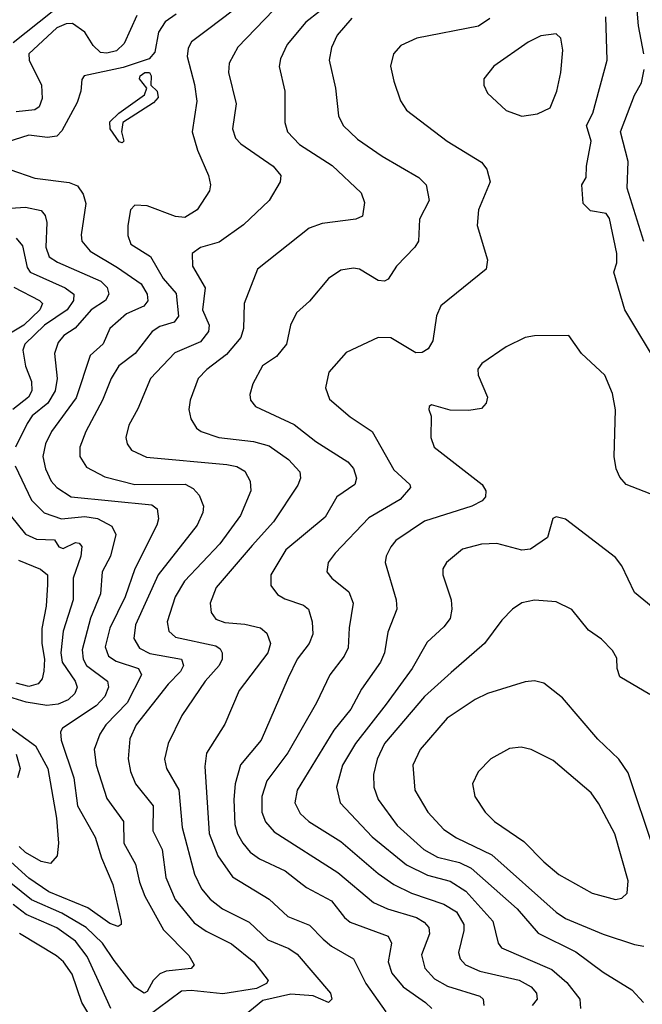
# Model space of a CAD drawing. Extents: x 1308313 to 1441400, y 959662 to 1036319.
# Tile 626 of 656: x 1388506 to 1390500, y 1007539 to 1010695. Entities that reach past the tile are written whole.
import ezdxf

# ---------------------------------------------------------------- set-up
doc = ezdxf.new("R2010")
doc.units = 0

msp = doc.modelspace()

# ---------------------------------------------------------------- linework, layer by layer
at = {"layer": '0CON10XD'}
for points in [[(1389230.9, 1010755), (1389108.2, 1010661.8), (1389056.2, 1010623.8), (1389046.3, 1010603.7), (1389043, 1010577), (1389066.6, 1010486.6), (1389073.3, 1010433.3), (1389059.2, 1010335), (1389076.2, 1010276.2), (1389111.2, 1010195), (1389117.3, 1010165), (1389113.7, 1010146.3), (1389075, 1010085.6), (1389035, 1010060.4), (1389005, 1010063.8), (1388915, 1010097.6), (1388875, 1010100.6), (1388861.5, 1010085), (1388852.7, 1010035), (1388852.5, 1010002.5), (1388862.7, 1009975), (1388925.5, 1009935.5), (1388966.2, 1009865), (1389007, 1009817), (1389015.2, 1009744.8), (1389001.5, 1009725), (1388955, 1009711), (1388930.4, 1009695), (1388875.8, 1009624.2), (1388824.2, 1009585), (1388798.8, 1009545), (1388771.2, 1009475), (1388717.6, 1009375), (1388699.1, 1009325), (1388699.3, 1009295), (1388720.4, 1009260.4), (1388778.9, 1009228.9), (1388875.2, 1009205.2), (1389036, 1009206), (1389062.2, 1009192.2), (1389080.9, 1009170.9), (1389094.7, 1009135), (1389093.4, 1009115), (1389074.6, 1009075), (1388950.2, 1008915), (1388877.3, 1008755), (1388871.5, 1008711.5), (1388890.2, 1008680.2), (1388923.5, 1008663.5), (1389024.4, 1008645), (1389030.9, 1008625), (1389021.4, 1008605), (1388981.9, 1008565), (1388879.7, 1008435), (1388859.5, 1008389.5), (1388854.1, 1008325.9), (1388861.1, 1008285), (1388877.2, 1008245), (1388933.8, 1008175), (1388932.4, 1008095), (1388962.5, 1008035), (1388974.8, 1007945), (1389004.3, 1007874.3), (1389065, 1007800.3), (1389103.6, 1007773.6), (1389185, 1007732.5), (1389256.2, 1007675), (1389302.5, 1007615), (1389296.7, 1007605), (1389265, 1007589), (1389157.3, 1007572.7), (1389055, 1007582.9), (1389025, 1007580.7), (1388875, 1007470)], [(1389510.6, 1010755), (1389423.3, 1010686.7), (1389362.5, 1010615), (1389341.3, 1010568.7), (1389337.1, 1010545), (1389355.4, 1010465), (1389355.5, 1010365), (1389363.6, 1010335), (1389402.7, 1010295), (1389507.2, 1010227.2), (1389599.6, 1010139.6), (1389611.2, 1010108.8), (1389603.8, 1010065), (1389582.5, 1010055), (1389475, 1010041.2), (1389433.7, 1010026.3), (1389268.1, 1009895), (1389225.3, 1009784.7), (1389223.2, 1009705), (1389215, 1009676.4), (1389168.9, 1009621.1), (1389106.1, 1009573.9), (1389078.2, 1009545), (1389052.1, 1009475), (1389048.5, 1009445), (1389054.4, 1009415), (1389073.1, 1009385), (1389087.1, 1009375), (1389143.8, 1009355), (1389255, 1009342.3), (1389305, 1009329.3), (1389367.1, 1009285), (1389403.1, 1009245), (1389406.2, 1009225), (1389397.3, 1009202.7), (1389318.8, 1009085), (1389251, 1009009), (1389136.1, 1008875), (1389116.2, 1008825), (1389119.1, 1008795), (1389135, 1008772.7), (1389163, 1008763), (1389227.3, 1008757.3), (1389277.1, 1008745), (1389297.9, 1008727.9), (1389310, 1008695), (1389300.7, 1008665), (1389209.6, 1008545), (1389163.7, 1008436.4), (1389105, 1008344), (1389098.9, 1008301.1), (1389113.2, 1008086.8), (1389140.5, 1008015), (1389187.8, 1007947.8), (1389305, 1007875.9), (1389365, 1007820.7), (1389435, 1007792.8), (1389478, 1007748), (1389505, 1007724.7), (1389575, 1007684.4), (1389614.8, 1007605), (1389678.7, 1007515)], [(1390505.6, 1010585.6), (1390488.8, 1010675), (1390481.4, 1010765)], [(1389007.6, 1010712.4), (1388972.5, 1010687.5), (1388950.7, 1010655), (1388939.3, 1010590.7), (1388921, 1010569), (1388838.2, 1010541.8), (1388712.9, 1010515), (1388705, 1010503.3), (1388701.8, 1010465), (1388690.3, 1010429.7), (1388641.5, 1010338.5), (1388625, 1010321.8), (1388595, 1010317.5), (1388535, 1010324.1), (1388465, 1010302.3)], [(1388610, 1010720), (1388485, 1010620.6)], [(1388881.8, 1010708.2), (1388841.3, 1010618.7), (1388816.5, 1010595), (1388785, 1010587.4), (1388765, 1010589.6), (1388742.1, 1010612.1), (1388714.7, 1010655), (1388675, 1010682.5), (1388655, 1010681.4), (1388625, 1010668.4), (1388535.2, 1010585), (1388536.9, 1010565), (1388575.9, 1010485), (1388578, 1010442), (1388568.4, 1010415), (1388555, 1010405.7), (1388495, 1010399.4)], [(1389318.9, 1010725), (1389205, 1010606.4), (1389176.9, 1010555), (1389175.4, 1010525), (1389200, 1010425), (1389187.9, 1010345), (1389197.5, 1010315), (1389215, 1010296.4), (1389318.2, 1010225), (1389342.5, 1010195), (1389341.1, 1010175), (1389305.6, 1010115), (1389222.8, 1010037.2), (1389145, 1009981.5), (1389085, 1009964.5), (1389058.5, 1009945), (1389059.6, 1009905), (1389100.3, 1009835), (1389092, 1009765), (1389113.1, 1009715), (1389111.1, 1009695), (1389085, 1009662.1), (1389003.1, 1009626.9), (1388925.4, 1009545), (1388885, 1009447.1), (1388855.4, 1009395), (1388846.4, 1009355), (1388850, 1009335), (1388864.4, 1009315), (1388912.6, 1009292.6), (1389169.4, 1009269.4), (1389202.2, 1009262.2), (1389227.6, 1009247.6), (1389244.6, 1009215), (1389246.5, 1009185), (1389213.7, 1009105), (1389147.6, 1009015), (1389034.2, 1008895), (1389003.9, 1008845), (1388978.4, 1008765), (1388983.8, 1008735), (1389005.2, 1008715.2), (1389135, 1008687.5), (1389148.6, 1008678.6), (1389155.3, 1008665), (1389155.3, 1008645), (1389144.7, 1008625), (1389100.8, 1008575), (1389026, 1008465), (1388982, 1008375), (1388970.3, 1008325), (1388976.1, 1008295), (1389015.9, 1008225.9), (1389026.5, 1008105), (1389066.4, 1007956.4), (1389088.5, 1007908.5), (1389115.9, 1007875.9)], [(1389570.1, 1010699.9), (1389522.7, 1010645), (1389504.6, 1010605), (1389497.1, 1010565), (1389517.9, 1010475), (1389526.9, 1010386.9), (1389542.2, 1010355), (1389588.8, 1010311.2), (1389667.3, 1010257.3), (1389785, 1010188.8), (1389808.5, 1010165), (1389817.3, 1010115), (1389786.9, 1010055), (1389783.6, 1009985), (1389771.9, 1009965), (1389713.3, 1009905), (1389686.8, 1009863.2), (1389675, 1009856.9), (1389655, 1009858.9), (1389595, 1009894.5), (1389575, 1009898.5), (1389535, 1009892.2), (1389495.8, 1009865), (1389435, 1009792.9), (1389393.3, 1009755), (1389373.8, 1009715), (1389360.8, 1009655), (1389328.5, 1009615), (1389283.6, 1009585), (1389252.7, 1009527.3), (1389243.4, 1009493.4), (1389245.6, 1009475), (1389261.4, 1009455), (1389385, 1009397.2), (1389455, 1009342.2), (1389557, 1009277), (1389575.7, 1009255.7), (1389585.4, 1009225), (1389579.6, 1009205), (1389521.8, 1009165), (1389485, 1009100.4), (1389359.2, 1008995), (1389311.2, 1008915), (1389310.7, 1008880.7), (1389331.9, 1008851.9), (1389355, 1008837.9), (1389415, 1008818), (1389431.2, 1008805), (1389443.5, 1008765), (1389444.7, 1008725), (1389433.4, 1008695), (1389395.3, 1008645), (1389365.9, 1008585), (1389280, 1008385), (1389214, 1008306), (1389196.7, 1008245), (1389192, 1008195), (1389195.7, 1008115), (1389203.8, 1008085), (1389220.8, 1008055), (1389245, 1008026.8), (1389274.5, 1008005), (1389356.2, 1007966.2), (1389401.5, 1007931.5), (1389425, 1007912.9), (1389505, 1007870.6), (1389546.6, 1007816.6), (1389565, 1007801.6), (1389686.9, 1007756.9), (1389697.3, 1007735), (1389687, 1007675), (1389698.1, 1007638.1), (1389734.3, 1007594.3), (1389806.2, 1007545), (1389826, 1007525)], [(1390011.8, 1010698.2), (1389976, 1010674), (1389778, 1010635), (1389727.6, 1010612.4), (1389703.1, 1010585), (1389694.4, 1010545.6), (1389705, 1010497.5), (1389725.6, 1010435), (1389745, 1010404.2), (1389875.7, 1010305), (1389985, 1010238.1), (1390002.9, 1010215), (1390013.1, 1010175), (1389975.6, 1010085), (1389971.9, 1010035), (1390004.2, 1009925), (1390000.8, 1009895), (1389855, 1009778), (1389841.8, 1009745), (1389829.6, 1009665), (1389815, 1009639.4), (1389795, 1009627.8), (1389775, 1009626.4), (1389695, 1009675.4), (1389655, 1009676.5), (1389551.7, 1009628.3), (1389496.9, 1009565), (1389485.6, 1009515), (1389498.8, 1009478.8), (1389565, 1009421.8), (1389635.5, 1009375), (1389705, 1009251.5), (1389755.5, 1009205), (1389758.2, 1009195), (1389725, 1009156.9), (1389625, 1009097.7), (1389516.8, 1008985), (1389493.8, 1008955), (1389490.5, 1008925), (1389505.6, 1008905), (1389560.5, 1008860.5), (1389574.6, 1008825), (1389561.3, 1008745), (1389558.5, 1008681.5), (1389546, 1008655), (1389499.3, 1008595), (1389456.7, 1008505), (1389365, 1008344.6), (1389298.3, 1008255), (1389281.6, 1008205), (1389281.4, 1008155), (1389293.2, 1008123.2), (1389321.7, 1008091.7), (1389525, 1007961.4), (1389640, 1007865), (1389684.6, 1007844.6), (1389777.1, 1007817.1), (1389802.2, 1007802.2), (1389816.6, 1007785), (1389818.9, 1007765), (1389792.9, 1007697.1), (1389803.6, 1007655), (1389835, 1007620), (1389876.6, 1007596.6), (1389980, 1007565), (1389990.5, 1007555), (1389993.1, 1007535)], [(1390558.8, 1009575), (1390444.7, 1009765), (1390409.5, 1009885), (1390418.9, 1009915), (1390418.8, 1009945), (1390395, 1010057.5), (1390385, 1010073.3), (1390335, 1010082.5), (1390311.2, 1010105), (1390306.7, 1010165), (1390321.2, 1010188.8), (1390321.8, 1010225), (1390336.8, 1010305), (1390321.8, 1010355), (1390341.8, 1010395), (1390387.8, 1010565), (1390384.2, 1010704.2)], [(1390115, 1010385.5), (1390165, 1010393.2), (1390205, 1010412), (1390227.1, 1010465), (1390240, 1010525), (1390246.4, 1010596.4), (1390240, 1010635), (1390225, 1010649.2), (1390175, 1010642.9), (1390135, 1010622.9), (1390025, 1010545.8), (1389992.5, 1010505), (1389992.5, 1010485), (1390005, 1010458.8), (1390065, 1010403.1), (1390115, 1010385.5)], [(1388835, 1010300), (1388825, 1010303.3), (1388796.2, 1010345), (1388795, 1010367.5), (1388823.3, 1010395), (1388905.7, 1010454.3), (1388913.3, 1010475), (1388890, 1010505), (1388892, 1010515), (1388907.5, 1010525), (1388922.5, 1010525), (1388927.5, 1010515), (1388926.2, 1010485), (1388946.5, 1010465), (1388949.5, 1010445), (1388935, 1010428.6), (1388836.7, 1010365), (1388832.5, 1010335), (1388840, 1010305), (1388835, 1010300)], [(1390505, 1009983.8), (1390452.2, 1010155), (1390455, 1010240), (1390430.9, 1010335), (1390475, 1010453.1), (1390497.9, 1010492.1), (1390506.4, 1010535)], [(1388475, 1010214.5), (1388555, 1010186.6), (1388665, 1010172.5), (1388691.6, 1010161.6), (1388710, 1010135), (1388718.2, 1010105), (1388702.8, 1010005), (1388704.8, 1009984.8), (1388732.2, 1009952.2), (1388820, 1009900)], [(1388445, 1010088.4), (1388525, 1010093.8), (1388575, 1010082.9), (1388587.5, 1010067.5), (1388593.5, 1010045), (1388589.5, 1009965), (1388600.7, 1009935), (1388627.1, 1009917.1), (1388766.1, 1009856.1), (1388786, 1009836), (1388791.7, 1009815), (1388780.8, 1009795), (1388735, 1009764.8), (1388684.3, 1009705.7), (1388647.3, 1009682.7), (1388629.9, 1009660.1), (1388617.9, 1009625), (1388626, 1009545), (1388620.4, 1009505), (1388596.8, 1009465), (1388546.6, 1009425), (1388529.8, 1009400.2), (1388493.1, 1009325)], [(1388495, 1009994.2), (1388515, 1009970), (1388530.5, 1009900.5), (1388539.5, 1009885), (1388652.3, 1009835), (1388679.3, 1009815), (1388678.4, 1009795), (1388657.9, 1009765), (1388585.6, 1009715), (1388522.9, 1009655), (1388516.7, 1009635), (1388524.5, 1009584.5)], [(1388820, 1009900), (1388895, 1009847.5), (1388914.8, 1009815), (1388916.5, 1009793.5), (1388904, 1009776), (1388848.3, 1009751.7), (1388795.4, 1009705), (1388773.9, 1009656.1), (1388731.9, 1009618.1), (1388687.4, 1009482.6), (1388608.1, 1009375), (1388588.4, 1009335), (1388580.8, 1009295), (1388588.4, 1009255), (1388607.1, 1009215), (1388625.4, 1009195), (1388671.1, 1009165), (1388929.5, 1009139.5), (1388946.5, 1009126.5), (1388950.4, 1009095), (1388945.3, 1009075), (1388875.2, 1008935), (1388844, 1008845), (1388795.1, 1008744.9), (1388779.6, 1008685), (1388790.3, 1008655), (1388815, 1008638.5), (1388886.7, 1008615), (1388896.8, 1008595), (1388850, 1008505), (1388782.3, 1008435), (1388763.1, 1008405), (1388745.3, 1008355), (1388751.1, 1008305), (1388785, 1008198.9), (1388839.2, 1008125), (1388839.5, 1008055), (1388877.5, 1007987.5), (1388890.1, 1007930.1), (1388907.6, 1007885), (1388967.2, 1007777.2), (1389048.2, 1007695), (1389065.6, 1007665), (1389056, 1007654), (1388975.2, 1007644.8), (1388955, 1007636.9), (1388934.2, 1007615), (1388915, 1007580), (1388905, 1007574.6), (1388875, 1007593.3), (1388808.8, 1007678.8), (1388771, 1007735), (1388719.1, 1007785), (1388641.3, 1007831.3), (1388543.9, 1007873.9), (1388477.5, 1007927.5)], [(1388487.6, 1009837.6), (1388570, 1009795), (1388579.2, 1009785), (1388570.9, 1009765), (1388519.3, 1009715), (1388435, 1009665.6)], [(1390545, 1009167.5), (1390449.2, 1009205), (1390428.1, 1009228.1), (1390416.5, 1009255), (1390410.4, 1009295), (1390414.4, 1009444.4), (1390405, 1009496.7), (1390380.8, 1009555), (1390305.8, 1009625), (1390265, 1009682), (1390155, 1009681.4), (1390125, 1009675.7), (1390065, 1009645.7), (1389987, 1009593), (1389974.2, 1009575), (1389974.3, 1009555.7), (1390004.5, 1009485), (1390000.6, 1009465), (1389985, 1009448.9), (1389945, 1009441.8), (1389885, 1009442.9), (1389825, 1009460), (1389817.5, 1009455), (1389816.7, 1009445), (1389824.1, 1009424.1), (1389822.9, 1009355), (1389834.2, 1009325), (1389988.1, 1009205), (1389999.4, 1009185), (1389998.1, 1009165), (1389987.3, 1009152.7), (1389954, 1009135), (1389803.2, 1009086.8), (1389711.5, 1009025), (1389695.5, 1009005), (1389680, 1008975), (1389677.3, 1008955), (1389712.3, 1008835), (1389714.5, 1008805), (1389685, 1008732), (1389675.2, 1008664.8), (1389662.4, 1008635), (1389601.5, 1008548.5), (1389567.4, 1008485), (1389512.1, 1008417.9), (1389395.3, 1008225), (1389387.5, 1008185), (1389405, 1008150), (1389432.1, 1008125), (1389535, 1008060.5), (1389655, 1007957.6), (1389705, 1007923.3), (1389761.5, 1007895), (1389865, 1007859.8), (1389905, 1007835.2), (1389928.8, 1007795), (1389929.2, 1007775), (1389911.6, 1007705), (1389916.8, 1007685), (1389934.5, 1007665), (1389980, 1007645), (1390106, 1007616), (1390144.6, 1007595), (1390161.5, 1007575), (1390163.6, 1007555), (1390148.2, 1007535)], [(1388524.5, 1009584.5), (1388543.7, 1009535), (1388544.8, 1009505), (1388534.8, 1009485), (1388484.4, 1009445)], [(1388491.7, 1009265), (1388544.2, 1009154.2), (1388585, 1009113.7), (1388640, 1009095), (1388715, 1009101.9), (1388755, 1009095.6), (1388801.3, 1009071.3), (1388814.7, 1009044.7), (1388797.4, 1008975), (1388770, 1008925), (1388765, 1008854), (1388733.1, 1008776.9), (1388705.9, 1008675), (1388709.1, 1008645), (1388720, 1008625), (1388787.2, 1008575), (1388790.5, 1008555), (1388779.2, 1008525), (1388750.8, 1008495), (1388643.6, 1008423.6), (1388637.4, 1008412.6), (1388639.5, 1008385), (1388679.4, 1008265), (1388691.3, 1008175), (1388748.2, 1008075), (1388768.4, 1008008.4), (1388805, 1007922.5), (1388831.2, 1007805), (1388831.1, 1007795), (1388821.5, 1007788.5), (1388795, 1007798.1), (1388725, 1007848.1), (1388599.2, 1007899.2), (1388535, 1007943.3), (1388478, 1007995)], [(1388476.2, 1009106.2), (1388525, 1009045.4), (1388559.9, 1009029.9), (1388617.5, 1009027.5), (1388631.4, 1009005), (1388645, 1008999.4), (1388685, 1009019.1), (1388697, 1009017), (1388705, 1009006), (1388702, 1008975), (1388677.4, 1008905), (1388677.9, 1008835), (1388645.2, 1008735), (1388638.3, 1008665), (1388642.4, 1008635), (1388683.9, 1008575), (1388690, 1008555), (1388682.5, 1008535), (1388661.6, 1008515), (1388629.3, 1008500.7), (1388593.7, 1008496.3), (1388527.3, 1008507.3), (1388458.1, 1008528.2)], [(1390535, 1008809.5), (1390475, 1008858.6), (1390434.7, 1008944.7), (1390415, 1008970.8), (1390255, 1009094), (1390225, 1009101.2), (1390214.1, 1009095.9), (1390197.1, 1009035), (1390142.2, 1008997.8), (1390115, 1008994.1), (1390035, 1009015.4), (1389985, 1009013.1), (1389925, 1008997.8), (1389873.1, 1008955), (1389861.9, 1008935), (1389861.1, 1008915), (1389888.2, 1008835), (1389890.4, 1008805), (1389884.7, 1008775.3), (1389865, 1008748.9), (1389810.9, 1008699.1), (1389763.6, 1008615), (1389679.6, 1008500.4), (1389581.9, 1008375), (1389540.3, 1008305), (1389520.9, 1008235), (1389532.5, 1008185), (1389635.1, 1008075.1), (1389745.7, 1007985.7), (1389812.3, 1007952.3), (1389885, 1007933.7), (1389935, 1007901.7), (1390021.7, 1007805), (1390038.9, 1007735), (1390049.5, 1007719.5), (1390210.8, 1007650.8), (1390258.5, 1007608.5), (1390300, 1007555), (1390302.5, 1007525)], [(1388502.7, 1008962.7), (1388573.3, 1008933.3), (1388595.4, 1008915), (1388595.5, 1008884.5), (1388590.8, 1008815), (1388577.1, 1008742.9), (1388577.2, 1008695), (1388586.2, 1008645), (1388583.9, 1008606.1), (1388578, 1008582), (1388565, 1008566.4), (1388535, 1008557.1), (1388495, 1008567.8)], [(1390525, 1008531.4), (1390428.6, 1008588.6), (1390419.5, 1008615), (1390418.6, 1008648.6), (1390405, 1008672.9), (1390369.4, 1008709.4), (1390328.3, 1008738.3), (1390275, 1008804.3), (1390225, 1008829.2), (1390155, 1008834.3), (1390115, 1008825.6), (1390085, 1008805.7), (1390050.2, 1008769.8), (1389995.5, 1008695), (1389888, 1008602), (1389803.1, 1008525), (1389674.8, 1008375), (1389651.7, 1008325), (1389639.4, 1008275), (1389640.9, 1008235), (1389654.4, 1008195.6), (1389715, 1008112), (1389800.4, 1008035), (1389845, 1008010.6), (1389915, 1007993.3), (1389952, 1007975), (1390099.7, 1007845), (1390166.6, 1007766.6), (1390287.4, 1007707.4), (1390375, 1007642), (1390466.7, 1007585), (1390504.3, 1007545)], [(1390537.2, 1008035), (1390455, 1008280.8), (1390425.6, 1008325), (1390358.5, 1008388.5), (1390245, 1008521.4), (1390185, 1008568.1), (1390155.6, 1008575.6), (1390125, 1008572.2), (1390005, 1008534.6), (1389965, 1008516.2), (1389875, 1008456.2), (1389788.5, 1008355), (1389765.4, 1008305), (1389771.5, 1008225), (1389813.9, 1008155), (1389865, 1008098.7), (1389905, 1008071.9), (1390018.4, 1008018.4), (1390224.6, 1007834.6), (1390254.3, 1007814.3), (1390375, 1007763.4), (1390475, 1007730.7), (1390505, 1007725.4)], [(1388463.6, 1008435), (1388556.9, 1008366.9), (1388596.3, 1008295), (1388624.4, 1008135), (1388630.4, 1008055), (1388625.8, 1008014.2), (1388605, 1007990.6), (1388575, 1007996.9), (1388525, 1008025.9), (1388504.9, 1008045)], [(1388495, 1008340.9), (1388507.3, 1008295), (1388498.8, 1008265)], [(1390415, 1007874.6), (1390435, 1007879.4), (1390452.5, 1007895), (1390455.5, 1007935), (1390412.2, 1008085), (1390361.8, 1008181.8), (1390336.6, 1008216.6), (1390215, 1008320), (1390145, 1008355.6), (1390113, 1008363), (1390075, 1008358.6), (1390015, 1008326), (1389975, 1008283.8), (1389957.1, 1008245), (1389964.4, 1008205), (1389997.5, 1008155), (1390026.7, 1008125), (1390120.8, 1008060.8), (1390184.6, 1007995), (1390233.5, 1007955), (1390340, 1007895), (1390415, 1007874.6)], [(1389115.9, 1007875.9), (1389155.5, 1007845), (1389241.8, 1007801.8), (1389301.5, 1007745), (1389367.9, 1007717.9), (1389395, 1007700), (1389501.5, 1007575), (1389505.6, 1007555), (1389495.6, 1007544.4), (1389445.8, 1007565.8), (1389375, 1007571.6), (1389285, 1007551), (1389225, 1007501.6)], [(1388798.1, 1007525), (1388753.4, 1007625), (1388722.2, 1007692.2), (1388685, 1007741.6), (1388625, 1007783.8), (1388526.9, 1007826.9), (1388485, 1007858.2)], [(1388745, 1007478.4), (1388705.6, 1007545), (1388674.2, 1007635), (1388646.4, 1007675), (1388624.5, 1007694.5), (1388505.7, 1007765.7)]]:
    msp.add_lwpolyline(points, dxfattribs=at)

doc.saveas('drawing.dxf')
